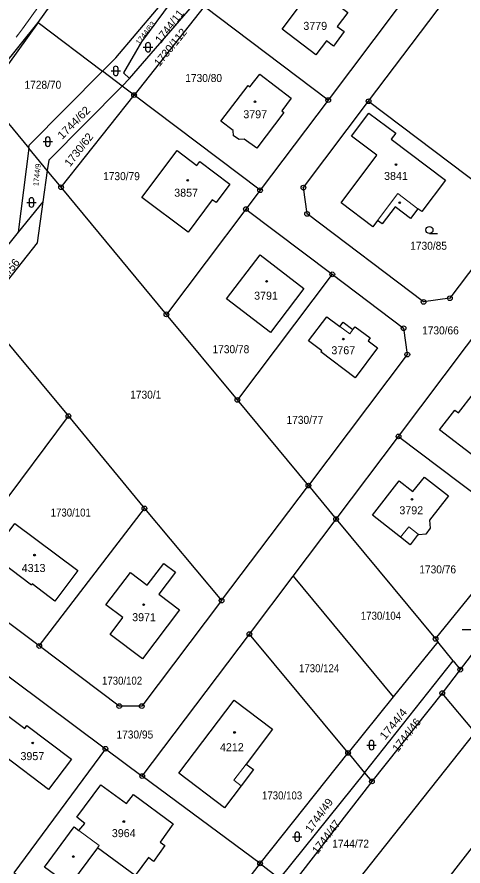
# Model space of a CAD drawing. Extents: x -679733 to -673243, y -1075091 to -1066557.
# Drawn here: x -677108.8 to -677014, y -1072520.7 to -1072340.3 of the extents above; entities that cross this region are included whole.
import ezdxf
from ezdxf.enums import TextEntityAlignment as Align

# ---------------------------------------------------------------- set-up
doc = ezdxf.new("R2010")
doc.units = 0
doc.header["$LTSCALE"] = 0.68
for name, color, linetype, lineweight in [('1', 7, 'Continuous', 25), ('3', 7, 'Continuous', 25), ('4', 7, 'Continuous', 13), ('5', 7, 'Continuous', 25), ('8', 7, 'Continuous', 25)]:
    doc.layers.add(name, color=color, linetype=linetype, lineweight=lineweight)
doc.layers.add('2', color=7, linetype='Continuous')

msp = doc.modelspace()

# ---------------------------------------------------------------- linework, layer by layer
at = {"layer": '1'}
for p, q in [((-677104.29, -1072341.47), (-677090.3, -1072321.97)), ((-677104.29, -1072341.47), (-677115.49, -1072357.07)), ((-677104.29, -1072341.47), (-677090.58, -1072351.83)), ((-677086.41, -1072354.98), (-677090.58, -1072351.83)), ((-677084.83, -1072353.38), (-677086.41, -1072354.98)), ((-677115.49, -1072357.07), (-677106.28, -1072368.18)), ((-677057.1, -1072377.12), (-677083.88, -1072356.89)), ((-677034.04, -1072358.2), (-677002.92, -1072381.7)), ((-677060.11, -1072381.11), (-677077.02, -1072403.48)), ((-677041.76, -1072394.98), (-677061.93, -1072421.67)), ((-677061.93, -1072421.67), (-677077.02, -1072403.48)), ((-677117.32, -1072451.18), (-677097.84, -1072425.09)), ((-677040.95, -1072446.98), (-677027.68, -1072429.42)), ((-677104.04, -1072473.94), (-677081.68, -1072444.73)), ((-677040.95, -1072446.98), (-677019.83, -1072472.45)), ((-677019.83, -1072472.45), (-677001.2, -1072449.42)), ((-677050.09, -1072459.1), (-677028.8, -1072484.76)), ((-677038.4, -1072496.66), (-677059.38, -1072471.41)), ((-677019.83, -1072472.45), (-677019.36, -1072473.04)), ((-677016.1, -1072477.07), (-677014.57, -1072478.97)), ((-677057.11, -1072520.12), (-677038.4, -1072496.66)), ((-677038.4, -1072496.66), (-677034.89, -1072500.86)), ((-677034.89, -1072500.86), (-677033.34, -1072502.73)), ((-677057.11, -1072520.12), (-677052.98, -1072523.33))]:
    msp.add_line(p, q, dxfattribs=at)
for points in [[(-677027.68, -1072429.42), (-677013.21, -1072410.27), (-676998.74, -1072391.12), (-676984.27, -1072371.97), (-676969.81, -1072352.82), (-676955.34, -1072333.67), (-676964.12, -1072327.04), (-676979.28, -1072315.59), (-676999.23, -1072300.52), (-677013.7, -1072319.67), (-677028.16, -1072338.82), (-677042.63, -1072357.97), (-677057.1, -1072377.12), (-677060.11, -1072381.11), (-677041.76, -1072394.98)], [(-677034.04, -1072358.2), (-676999.38, -1072312.31), (-676995.87, -1072311.82), (-676968.74, -1072332.31), (-676968.26, -1072335.81), (-677002.92, -1072381.7)], [(-677090.58, -1072351.83), (-677087.76, -1072349), (-677074.83, -1072333.65)], [(-677073.86, -1072334.38), (-677076.04, -1072337.07), (-677082.31, -1072345.56), (-677086.16, -1072352.2), (-677084.83, -1072353.38)], [(-677084.83, -1072353.38), (-677070.55, -1072336.88), (-677073.86, -1072334.38)], [(-677042.63, -1072357.97), (-677068.98, -1072338.07), (-677083.88, -1072356.89)], [(-677117.77, -1072356.83), (-677116.265, -1072355.551), (-677116.189, -1072355.482), (-677114.754, -1072354.125), (-677113.39, -1072352.696), (-677112.1, -1072351.2), (-677104.29, -1072341.47)], [(-677106.28, -1072368.18), (-677106.2, -1072367.51), (-677090.58, -1072351.83)], [(-677086.41, -1072354.98), (-677102.03, -1072370.7), (-677102.34, -1072372.93)], [(-677099.4, -1072376.48), (-677083.88, -1072356.89), (-677086.41, -1072354.98)], [(-677002.92, -1072381.7), (-677016.78, -1072400.05), (-677022.38, -1072400.83), (-677047.12, -1072382.15), (-677047.9, -1072376.55), (-677034.04, -1072358.2)], [(-677102.34, -1072372.93), (-677106.28, -1072368.18), (-677108.5, -1072386.03)], [(-677077.02, -1072403.48), (-677099.4, -1072376.48), (-677102.34, -1072372.93), (-677103.27, -1072379.56)], [(-677103.27, -1072379.56), (-677108.5, -1072386.03), (-677119.32, -1072399.39)], [(-677103.27, -1072379.56), (-677104.47, -1072388.26), (-677116.27, -1072403.07), (-677115.41, -1072404.11), (-677097.84, -1072425.09), (-677081.68, -1072444.73), (-677065.29, -1072464.28), (-677046.85, -1072439.86), (-677061.93, -1072421.67)], [(-677041.76, -1072394.98), (-677026.61, -1072406.42), (-677025.82, -1072412.03), (-677046.85, -1072439.86), (-677040.95, -1072446.98)], [(-677027.68, -1072429.42), (-677001.2, -1072449.42), (-676986.1, -1072430.75)], [(-677059.38, -1072471.41), (-677050.09, -1072459.1), (-677040.95, -1072446.98)], [(-677104.04, -1072473.94), (-677120.59, -1072461.57), (-677120.9, -1072455.86), (-677117.32, -1072451.18)], [(-677001.89, -1072462.45), (-677014.57, -1072478.97), (-677018.39, -1072483.95)], [(-677065.29, -1072464.28), (-677082.26, -1072486.71), (-677087.03, -1072486.71), (-677104.04, -1072473.94)], [(-677127.33, -1072467.78), (-677109.56, -1072481.11), (-677089.97, -1072495.79), (-677082.17, -1072501.58), (-677059.38, -1072471.41)], [(-677019.36, -1072473.04), (-677028.8, -1072484.76), (-677038.4, -1072496.66)], [(-677034.89, -1072500.86), (-677016.1, -1072477.07), (-677019.36, -1072473.04)], [(-677089.97, -1072495.79), (-677109.45, -1072522.17), (-677073.69, -1072541.89), (-677057.11, -1072520.12), (-677082.17, -1072501.58)], [(-677034.89, -1072500.86), (-677052.98, -1072523.33), (-677050.71, -1072525.09)], [(-676993.55, -1072513.87), (-677000.06, -1072506), (-677001.95, -1072503.72), (-677049.16, -1072564.49), (-677001.46, -1072586.15)]]:
    msp.add_lwpolyline(points, dxfattribs=at)
for points in [[(-677045.7, -1072333.93), (-677038.47, -1072339.37), (-677040.7, -1072342.32), (-677039.25, -1072343.41), (-677041.54, -1072346.48), (-677043.01, -1072345.4), (-677045.23, -1072348.34), (-677052.45, -1072342.9)], [(-677060.46, -1072366.28), (-677061.58, -1072366.35), (-677062.74, -1072365.52), (-677062.84, -1072364.41), (-677065.47, -1072362.41), (-677059.67, -1072354.83), (-677059.28, -1072355.14), (-677057.19, -1072352.47), (-677050.48, -1072357.53), (-677052.48, -1072360.26), (-677052.06, -1072360.58), (-677057.83, -1072368.18)], [(-677029.24, -1072366.26), (-677017.7, -1072375), (-677022.76, -1072381.65), (-677023.56, -1072381.05), (-677025.13, -1072383.1), (-677028.42, -1072380.62), (-677031.14, -1072384.26), (-677032.14, -1072383.54), (-677033.17, -1072384.9), (-677039.89, -1072379.81), (-677032.3, -1072369.65), (-677037.69, -1072365.66), (-677033.98, -1072360.73), (-677028.29, -1072364.99)], [(-677074.72, -1072368.68), (-677070.59, -1072371.89), (-677069.92, -1072371.03), (-677063.52, -1072375.83), (-677066.48, -1072379.74), (-677067.28, -1072379.14), (-677072.43, -1072386.01), (-677082.22, -1072378.65)], [(-677047.81, -1072397.98), (-677054.93, -1072407.31), (-677064.23, -1072400.21), (-677057.13, -1072390.86)], [(-677039.44, -1072405.16), (-677037.37, -1072406.7), (-677036.92, -1072406.1), (-677033.71, -1072408.49), (-677034.15, -1072409.1), (-677032.15, -1072410.59), (-677036.89, -1072416.94), (-677044.17, -1072411.46), (-677044.01, -1072411.22), (-677046.8, -1072409.1), (-677042.96, -1072403.99), (-677040.13, -1072406.04)], [(-677018.97, -1072428.02), (-677015.75, -1072423.84), (-677014.96, -1072424.44), (-677011.75, -1072420.27), (-677010.89, -1072420.93), (-677008.7, -1072418.05), (-677003.29, -1072422.23), (-677005.47, -1072425.12), (-677004.97, -1072425.5), (-677011.41, -1072433.85)], [(-677021.12, -1072447.24), (-677020.95, -1072448.94), (-677021.86, -1072450.15), (-677023.36, -1072450.34), (-677023.54, -1072450.2), (-677025.24, -1072452.42), (-677027.25, -1072450.84), (-677033.24, -1072446.14), (-677027.58, -1072438.82), (-677024.66, -1072441.15), (-677022.18, -1072438.05), (-677017.08, -1072442.05)], [(-677105.55, -1072460.76), (-677105.72, -1072461.01), (-677114.26, -1072454.6), (-677109.23, -1072447.9), (-677095.86, -1072457.92), (-677100.72, -1072464.41)], [(-677086.27, -1072467.91), (-677089.86, -1072465.19), (-677084.67, -1072458.33), (-677081.09, -1072461.05), (-677077.58, -1072456.43), (-677075.12, -1072458.29), (-677078.61, -1072462.92), (-677074.23, -1072466.24), (-677082.13, -1072476.68), (-677088.99, -1072471.49)], [(-677062.64, -1072485.45), (-677054.48, -1072491.63), (-677060.1, -1072499.03), (-677058.54, -1072500.17), (-677061.1, -1072503.67), (-677064.69, -1072508.35), (-677074.4, -1072500.98)], [(-677033.34, -1072502.73), (-677050.71, -1072525.09), (-677071.32, -1072551.51), (-677073, -1072553.66), (-677063.46, -1072557.99), (-677011.4, -1072492.35), (-677018.39, -1072483.95)], [(-677107.13, -1072491.5), (-677106.66, -1072490.84), (-677097.22, -1072498.02), (-677102.1, -1072504.41), (-677111.19, -1072497.48), (-677112.61, -1072499.42), (-677116.58, -1072496.4), (-677110.77, -1072488.72)], [(-677080.81, -1072518.9), (-677083.65, -1072522.72), (-677091.65, -1072516.8), (-677097.62, -1072524.86), (-677102.94, -1072520.94), (-677096.64, -1072512.39), (-677095.6, -1072513.13), (-677094.39, -1072511.62), (-677096.07, -1072510.34), (-677090.95, -1072503.42), (-677085.53, -1072507.41), (-677084.01, -1072505.46), (-677075.56, -1072511.73), (-677078.37, -1072515.61), (-677077.34, -1072516.35), (-677079.78, -1072519.7)]]:
    msp.add_lwpolyline(points, close=True, dxfattribs=at)
at = {"layer": '3'}
for p, q in [((-677081.431, -1072346.231), (-677081.431, -1072347.232)), ((-677080.429, -1072347.232), (-677080.429, -1072346.231)), ((-677081.931, -1072346.731), (-677079.929, -1072346.731)), ((-677088.791, -1072351.761), (-677086.789, -1072351.761)), ((-677088.291, -1072351.261), (-677088.291, -1072352.262)), ((-677087.289, -1072352.262), (-677087.289, -1072351.261)), ((-677102.731, -1072366.291), (-677102.731, -1072367.292)), ((-677101.729, -1072367.292), (-677101.729, -1072366.291)), ((-677103.231, -1072366.791), (-677101.229, -1072366.791)), ((-677106.701, -1072379.701), (-677104.699, -1072379.701)), ((-677106.201, -1072379.201), (-677106.201, -1072380.202)), ((-677105.199, -1072380.202), (-677105.199, -1072379.201)), ((-677021.123, -1072386.31), (-677019.373, -1072386.31)), ((-677014.191, -1072470.411), (-677012.189, -1072470.411)), ((-677033.921, -1072494.491), (-677033.921, -1072495.492)), ((-677032.919, -1072495.492), (-677032.919, -1072494.491)), ((-677034.421, -1072494.991), (-677032.419, -1072494.991)), ((-677049.721, -1072513.971), (-677049.721, -1072514.972)), ((-677048.719, -1072514.972), (-677048.719, -1072513.971)), ((-677050.221, -1072514.471), (-677048.219, -1072514.471))]:
    msp.add_line(p, q, dxfattribs=at)
msp.add_circle((-677021.1229, -1072385.5598), 0.75, dxfattribs=at)
for centre, start, end in [((-677080.93, -1072346.2309), 0, 180), ((-677080.93, -1072347.2309), 180, 359.98789), ((-677087.79, -1072351.2609), 0, 180), ((-677087.79, -1072352.2609), 180, 359.98789), ((-677102.23, -1072366.2909), 0, 180), ((-677102.23, -1072367.2909), 180, 359.98789), ((-677105.7, -1072379.2009), 0, 180), ((-677105.7, -1072380.2009), 180, 359.98789), ((-677033.42, -1072494.4909), 0, 180), ((-677033.42, -1072495.4909), 180, 359.98789), ((-677049.22, -1072513.9709), 0, 180), ((-677049.22, -1072514.9709), 180, 359.98789)]:
    msp.add_arc(centre, 0.5, start, end, dxfattribs=at)
at = {"layer": '4'}
for p, q in [((-677032.14, -1072383.54), (-677027.84, -1072377.82)), ((-677027.84, -1072377.82), (-677023.56, -1072381.05)), ((-677040.13, -1072406.04), (-677038.05, -1072407.59)), ((-677038.05, -1072407.59), (-677037.37, -1072406.7)), ((-677027.25, -1072450.84), (-677025.52, -1072448.61)), ((-677025.52, -1072448.61), (-677023.54, -1072450.2)), ((-677095.6, -1072513.13), (-677091.29, -1072516.32)), ((-677091.29, -1072516.32), (-677091.65, -1072516.8))]:
    msp.add_line(p, q, dxfattribs=at)
for points in [[(-677107.61, -1072342.81), (-677072.92, -1072294.47), (-677053.37, -1072267.19), (-677046.38, -1072257.41), (-677043.02, -1072252.23), (-677036.59, -1072242.68)], [(-677108.924, -1072344.573), (-677108.48, -1072343.99), (-677108.042, -1072343.402), (-677107.61, -1072342.81)], [(-677061.1, -1072503.67), (-677062.7, -1072502.45), (-677060.1, -1072499.03)]]:
    msp.add_lwpolyline(points, dxfattribs=at)
at = {"layer": '5'}
for centre in [(-677058.1968, -1072358.3292), (-677028.2268, -1072371.6592), (-677072.4968, -1072374.9992), (-677027.4468, -1072379.7692), (-677055.7268, -1072396.4792), (-677039.4268, -1072408.7492), (-677024.8368, -1072442.7692), (-677105.0468, -1072454.6392), (-677081.8668, -1072465.1692), (-677062.5468, -1072492.3192), (-677105.4368, -1072494.5392), (-677086.0768, -1072511.2392), (-677096.8168, -1072518.6692)]:
    msp.add_circle(centre, 0.175, dxfattribs=at)
at = {"layer": '8'}
for centre, radius in [((-677083.88, -1072356.8899), 0.5), ((-677083.88, -1072356.8899), 0.0303), ((-677042.63, -1072357.9699), 0.5), ((-677042.63, -1072357.9699), 0.0303), ((-677034.04, -1072358.1999), 0.5), ((-677034.04, -1072358.1999), 0.0303), ((-677099.4, -1072376.4799), 0.5), ((-677099.4, -1072376.4799), 0.0303), ((-677057.1, -1072377.1199), 0.5), ((-677057.1, -1072377.1199), 0.0303), ((-677047.9, -1072376.5499), 0.5), ((-677047.9, -1072376.5499), 0.0303), ((-677060.11, -1072381.1099), 0.5), ((-677060.11, -1072381.1099), 0.0303), ((-677047.12, -1072382.1499), 0.5), ((-677047.12, -1072382.1499), 0.0303), ((-677041.76, -1072394.9799), 0.5), ((-677041.76, -1072394.9799), 0.0303), ((-677022.38, -1072400.8299), 0.5), ((-677016.78, -1072400.0499), 0.5), ((-677016.78, -1072400.0499), 0.0303), ((-677022.38, -1072400.8299), 0.0303), ((-677077.02, -1072403.4799), 0.5), ((-677077.02, -1072403.4799), 0.0303), ((-677026.61, -1072406.4199), 0.5), ((-677026.61, -1072406.4199), 0.0303), ((-677025.82, -1072412.0299), 0.5), ((-677025.82, -1072412.0299), 0.0303), ((-677061.93, -1072421.6699), 0.5), ((-677061.93, -1072421.6699), 0.0303), ((-677097.84, -1072425.0899), 0.5), ((-677097.84, -1072425.0899), 0.0303), ((-677027.68, -1072429.4199), 0.5), ((-677027.68, -1072429.4199), 0.0303), ((-677046.85, -1072439.8599), 0.5), ((-677046.85, -1072439.8599), 0.0303), ((-677081.68, -1072444.7299), 0.5), ((-677081.68, -1072444.7299), 0.0303), ((-677040.95, -1072446.9799), 0.5), ((-677040.95, -1072446.9799), 0.0303), ((-677065.29, -1072464.2799), 0.5), ((-677065.29, -1072464.2799), 0.0303), ((-677059.38, -1072471.4099), 0.5), ((-677059.38, -1072471.4099), 0.0303), ((-677019.83, -1072472.4499), 0.5), ((-677019.83, -1072472.4499), 0.0303), ((-677104.04, -1072473.9399), 0.5), ((-677104.04, -1072473.9399), 0.0303), ((-677014.57, -1072478.9699), 0.5), ((-677014.57, -1072478.9699), 0.0303), ((-677018.39, -1072483.9499), 0.5), ((-677018.39, -1072483.9499), 0.0303), ((-677087.03, -1072486.7099), 0.5), ((-677087.03, -1072486.7099), 0.0303), ((-677082.26, -1072486.7099), 0.5), ((-677082.26, -1072486.7099), 0.0303), ((-677089.97, -1072495.7899), 0.5), ((-677089.97, -1072495.7899), 0.0303), ((-677038.4, -1072496.6599), 0.5), ((-677038.4, -1072496.6599), 0.0303), ((-677082.17, -1072501.5799), 0.5), ((-677082.17, -1072501.5799), 0.0303), ((-677033.34, -1072502.7299), 0.5), ((-677033.34, -1072502.7299), 0.0303), ((-677057.11, -1072520.1199), 0.5), ((-677057.11, -1072520.1199), 0.0303)]:
    msp.add_circle(centre, radius, dxfattribs=at)

# ---------------------------------------------------------------- texts
at = {"layer": '2'}
for s, height, rotation, p in [('1744/11', 1.7, 52, (-677078.23, -1072346.053)), ('1744/63', 1.14, 52, (-677082.79, -1072346.32)), ('1730/112', 1.7, 51, (-677078.509, -1072350.974)), ('1730/62', 1.7, 52, (-677097.5, -1072372.263)), ('1744/9', 1.14, 83, (-677104.254, -1072376.299)), ('1744/56', 1.7, 51, (-677113.249, -1072398.894)), ('1744/46', 1.7, 52, (-677027.84, -1072496.613)), ('1744/49', 1.7, 54, (-677046.312, -1072513.749)), ('1744/47', 1.7, 53, (-677044.881, -1072518.291))]:
    msp.add_text(s, height=height, rotation=rotation, dxfattribs=at).set_placement(p)
for s, p in [('3779', (-677047.92, -1072343.04)), ('3797', (-677060.68, -1072361.82)), ('3841', (-677030.76, -1072374.93)), ('3857', (-677075.36, -1072378.489)), ('3791', (-677058.38, -1072400.36)), ('3767', (-677041.96, -1072411.96)), ('3792', (-677027.51, -1072445.96)), ('3971', (-677084.3, -1072468.67)), ('3957', (-677108.04, -1072498.19)), ('3964', (-677088.62, -1072514.55))]:
    msp.add_text(s, height=1.7, dxfattribs=at).set_placement(p)
for s, width, p in [('1728/70', 0.95, (-677107.18, -1072355.55)), ('1730/80', 0.95, (-677073.01, -1072354.12)), ('1730/79', 0.95, (-677090.47, -1072374.97)), ('1730/85', 0.95, (-677025.2, -1072389.759)), ('1730/66', 0.95, (-677022.68, -1072407.739)), ('1730/78', 0.95, (-677067.22, -1072411.739)), ('1730/1', 0.95, (-677084.71, -1072421.4)), ('1730/77', 0.95, (-677051.49, -1072426.749)), ('1730/76', 0.95, (-677023.27, -1072458.519)), ('1730/104', 0.9, (-677035.69, -1072468.36)), ('1730/102', 0.9, (-677090.71, -1072482.16)), ('1730/95', 0.95, (-677087.63, -1072493.6)), ('1744/72', 0.95, (-677041.77, -1072516.79))]:
    msp.add_text(s, height=1.7, dxfattribs=dict(at, width=width)).set_placement(p)
for s, rotation, width, p in [('1744/62', 45, 1.05, (-677099.158, -1072366.401)), ('1744/4', 51, 1.1, (-677030.539, -1072494.024))]:
    msp.add_text(s, height=1.7, rotation=rotation, dxfattribs=dict(at, width=width)).set_placement(p)
at = {"layer": '2', "width": 0.9}
for s, p in [('1730/101', (-677097.35, -1072446.44)), ('1730/124', (-677044.56, -1072479.519)), ('1730/103', (-677052.43, -1072506.54))]:
    msp.add_text(s, height=1.7, dxfattribs=at).set_placement(p, align=Align.CENTER)
at = {"layer": '2'}
for s, p in [('4313', (-677105.25, -1072458.22)), ('4212', (-677063.11, -1072496.3))]:
    msp.add_text(s, height=1.7, dxfattribs=at).set_placement(p, align=Align.CENTER)

doc.saveas('drawing.dxf')
